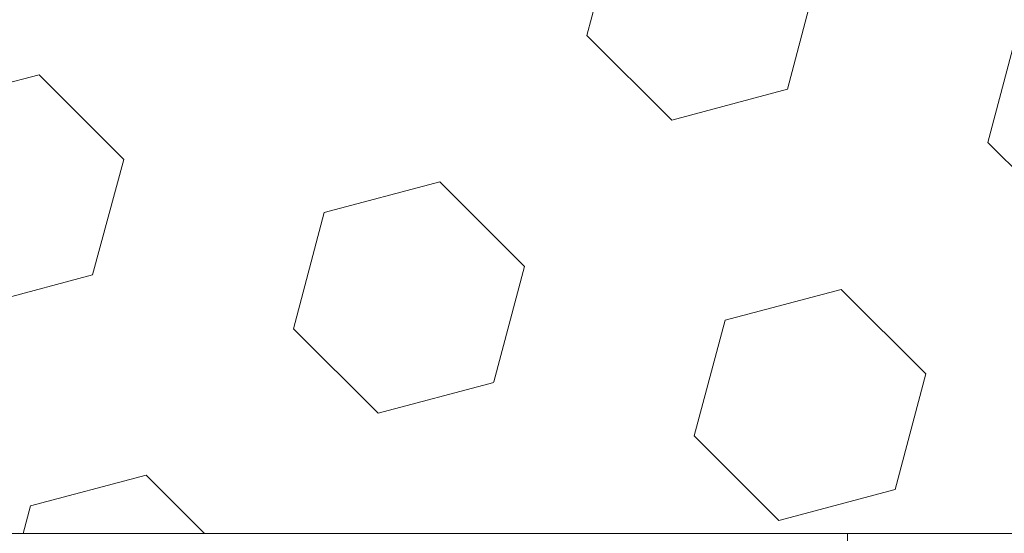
# Model space of a CAD drawing. Header units: centimetres. Extents: x -15121 to 30567, y -60641 to 0.
# Tile 443 of 656: x 1080.462 to 1080.67, y -23150.483 to -23150.374. Entities that reach past the tile are written whole.
import ezdxf

# ---------------------------------------------------------------- set-up
doc = ezdxf.new("R2010")
doc.units = ezdxf.units.CM
doc.header["$LTSCALE"] = 60
doc.layers.add('AIKA rzut sufitu wymiarowanie lobby', color=7, linetype='Continuous')
doc.layers.add('MB-uszczelki_tworzywa', color=8, linetype='Continuous', lineweight=0)
doc.styles.add('wymiar', font='txt.shx', dxfattribs={"width": 0.6})
doc.dimstyles.new('Dwudziestka', dxfattribs={"dimtxt": 7, "dimasz": 0.7, "dimexe": 5, "dimexo": 0, "dimgap": 2.5, "dimtad": 1, "dimtoh": 1, "dimdec": 3, "dimrnd": 0.5, "dimdsep": 46, "dimtxsty": 'wymiar', "dimblk": 'znacznik', "dimcen": 0, "dimdle": 5, "dimse1": 1, "dimse2": 1, "dimclrd": 256, "dimclre": 256, "dimclrt": 256, "dimadec": 0, "dimazin": 0, "dimtfac": 0.4, "dimtdec": 3, "dimtix": 1, "dimtofl": 0, "dimtmove": 2, "dimatfit": 3, "dimldrblk": 'znacznik', "dimfxl": 1, "dimtolj": 1, "dimarcsym": 0})

# ---------------------------------------------------------------- blocks, each defined once
blk = doc.blocks.new('120518', base_point=(5.2817, 995.21796))
at = {"layer": 'MB-uszczelki_tworzywa'}
for p, q in [((4.64472, 995.21795), (4.76832, 995.09436)), ((5.01339, 995.15985), (5.02923, 995.21795)), ((3.42782, 995.19049), (3.18169, 995.12499)), ((3.6074, 995.01091), (3.42782, 995.19049)), ((4.76832, 995.09436), (5.01339, 995.15985)), ((3.18169, 995.12499), (3.1162, 994.87992)), ((3.54191, 994.76584), (3.6074, 995.01091)), ((4.27712, 994.96337), (4.03205, 994.89788)), ((4.4567, 994.7838), (4.27712, 994.96337)), ((4.03205, 994.89683), (3.96655, 994.65175)), ((3.1162, 994.87992), (3.29578, 994.70035)), ((4.3912, 994.53767), (4.4567, 994.7838)), ((3.29578, 994.70035), (3.54191, 994.76584)), ((5.12747, 994.73521), (4.8824, 994.66971)), ((4.8824, 994.66971), (4.81585, 994.42464)), ((3.96655, 994.65175), (4.14613, 994.47218)), ((2.98521, 994.38873), (2.80564, 994.5683)), ((4.14613, 994.47218), (4.3912, 994.53767)), ((4.81585, 994.42464), (4.99543, 994.24506)), ((2.91972, 994.14366), (2.98521, 994.38873)), ((3.65493, 994.34119), (3.40986, 994.2757)), ((3.83451, 994.16161), (3.65493, 994.34119)), ((4.99543, 994.24506), (5.24156, 994.31056)), ((3.40986, 994.2757), (3.34437, 994.02957)), ((3.76902, 993.91549), (3.83451, 994.16161))]:
    blk.add_line(p, q, dxfattribs=at)
at = {"layer": 'MB-uszczelki_tworzywa', "flags": 128}
for points in [[(2.84895, 996.49084), (3.28205, 996.41795), (3.28205, 995.21795)], [(9.99825, 995.21795), (0.56514, 995.21795)]]:
    blk.add_lwpolyline(points, dxfattribs=at)
blk = doc.blocks.new('znacznik')
at = {"color": 0}
for points in [[(0, -5), (0, 5)], [(-4, 0), (4, 0)]]:
    blk.add_lwpolyline(points, dxfattribs=at)
at = {"color": 1}
blk.add_lwpolyline([(-2.12132, -2.12132), (2.12132, 2.12132)], dxfattribs=at)
blk = doc.blocks.new('*D7253')
at = {"layer": 'AIKA rzut sufitu wymiarowanie lobby', "lineweight": -2, "transparency": 16777216}
blk.add_line((970.46844, -23167.85278), (1342.58803, -23167.85278), dxfattribs=at)
at = {"layer": 'Defpoints', "color": 0, "transparency": 16777216}
for p in [(969.76844, -23147.52154), (1343.28803, -23147.52154), (1343.28803, -23167.85278)]:
    blk.add_point(p, dxfattribs=at)
at = {"layer": 'AIKA rzut sufitu wymiarowanie lobby', "lineweight": -2, "transparency": 16777216, "xscale": 0.7, "yscale": 0.7, "zscale": 0.7, "rotation": 180}
blk.add_blockref('znacznik', (969.76844, -23167.85278), dxfattribs=at)
at = {"layer": 'AIKA rzut sufitu wymiarowanie lobby', "lineweight": -2, "transparency": 16777216, "xscale": 0.7, "yscale": 0.7, "zscale": 0.7}
blk.add_blockref('znacznik', (1343.28803, -23167.85278), dxfattribs=at)
at = {"layer": 'AIKA rzut sufitu wymiarowanie lobby', "transparency": 16777216, "insert": (1156.52823, -23161.85278), "char_height": 7, "attachment_point": 5, "style": 'wymiar'}
blk.add_mtext('\\A1;373.5', dxfattribs=at)

msp = doc.modelspace()

# ---------------------------------------------------------------- block references
at = {"xscale": 0.1, "yscale": 0.1, "zscale": 0.1, "rotation": 180.0000000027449}
msp.add_blockref('120518', (1080.437, -23150.48278), dxfattribs=at)

# ---------------------------------------------------------------- dimensions: what is measured, and where the dimension line sits
at = {"layer": 'AIKA rzut sufitu wymiarowanie lobby', "color": 2}
dim = msp.add_linear_dim(base=(1343.28803, -23167.85278), p1=(969.76844, -23147.52154), p2=(1343.28803, -23147.52154), dimstyle='Dwudziestka', dxfattribs=at)
dim.commit()
dim.dimension.update_dxf_attribs({"geometry": '*D7253', "text_midpoint": (1156.52823, -23161.85278)})

doc.saveas('drawing.dxf')
